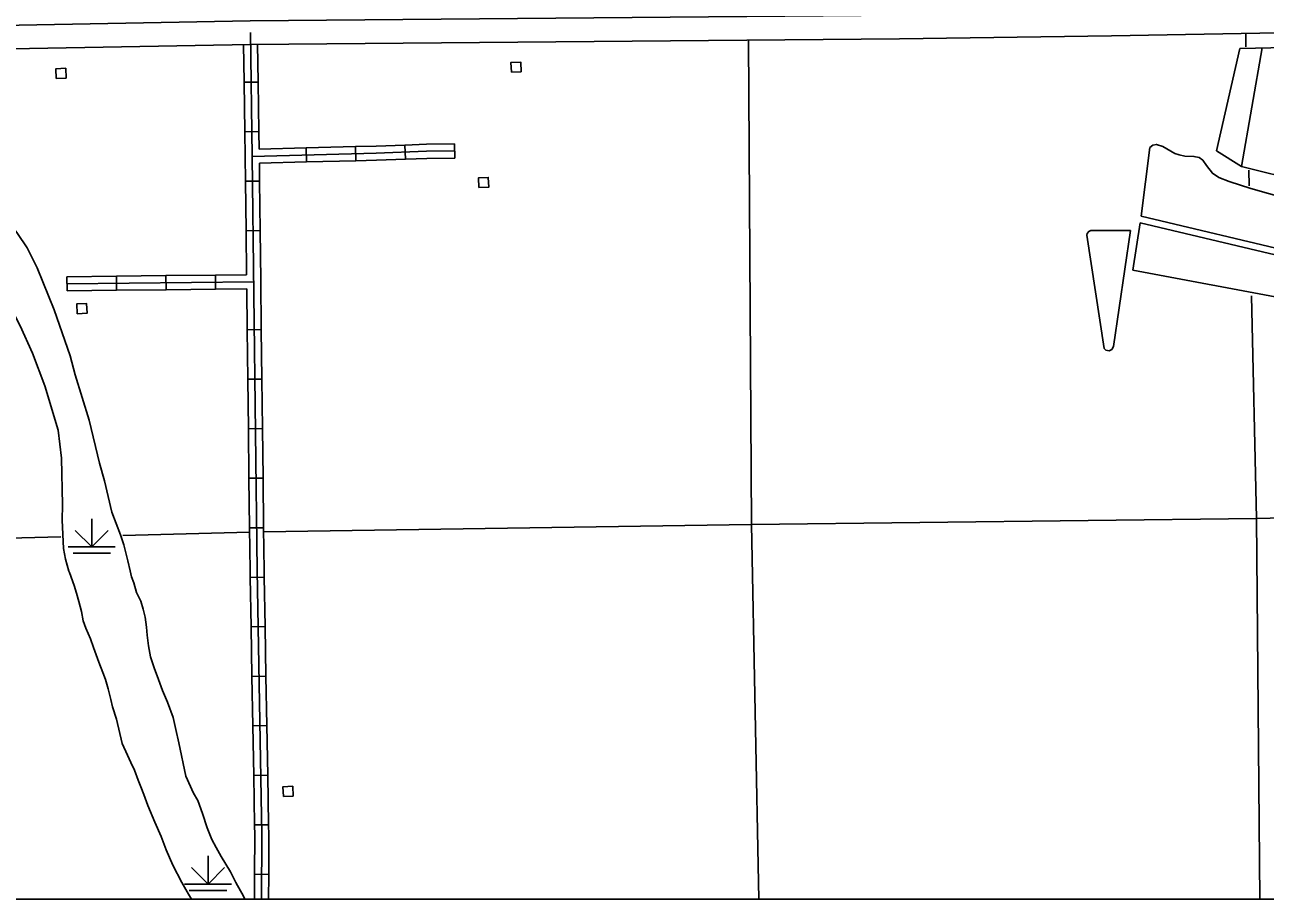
# Model space of a CAD drawing. Extents: x 1084508 to 1142749, y 1057638 to 1093403.
# Drawn here: x 1100641 to 1104795, y 1057640 to 1060567 of the extents above; entities that cross this region are included whole.
import ezdxf

# ---------------------------------------------------------------- set-up
doc = ezdxf.new("R2010")
doc.units = 0
for name, color, linetype in [('DSN_DRFT_Named-Boundary', 7, 'Continuous'), ('Level 10', 7, 'Continuous'), ('Level 32', 7, 'Continuous'), ('Level 35', 7, 'Continuous'), ('Level 44', 7, 'Continuous'), ('Level 47', 7, 'Continuous'), ('Level 5', 7, 'Continuous'), ('Level 56', 7, 'Continuous')]:
    doc.layers.add(name, color=color, linetype=linetype)

msp = doc.modelspace()

# ---------------------------------------------------------------- linework, layer by layer
at = {"layer": 'DSN_DRFT_Named-Boundary'}
msp.add_lwpolyline([(1084507.9, 1057640), (1142749.2, 1057640), (1142749.2, 1093403.4), (1084507.9, 1093403.4)], close=True, dxfattribs=at)
at = {"layer": 'Level 10'}
for points in [[(1105919.4, 1060634.4), (1105777, 1060631.7), (1104899.7, 1060619.8), (1104278.3, 1060607.8), (1103569.6, 1060598.7), (1101396.1, 1060579.7), (1099728.2, 1060548.7), (1098074.7, 1060513.9)], [(1098075.5, 1060435.4), (1099729.8, 1060470.3), (1101397.2, 1060501.2), (1103570.4, 1060520.2), (1104279.5, 1060529.3), (1104901, 1060541.4), (1105778.3, 1060553.3), (1105919.4, 1060556)]]:
    msp.add_lwpolyline(points, dxfattribs=at)
at = {"layer": 'Level 32'}
for p, q in [((1101375.6, 1060374.4), (1101422.7, 1060375.1)), ((1101378.1, 1060208.7), (1101425.2, 1060209.4)), ((1101913.8, 1060164.2), (1101915.5, 1060117.2)), ((1102080.1, 1060167.8), (1102080.6, 1060120.8)), ((1101582.7, 1060154.5), (1101584, 1060107.5)), ((1101748.4, 1060159), (1101749.6, 1060111.9)), ((1101380.3, 1060043), (1101427.4, 1060043.6)), ((1101382.2, 1059877.3), (1101429.3, 1059877.8)), ((1100782.6, 1059676.4), (1100782, 1059723.5)), ((1100948.3, 1059678.2), (1100947.8, 1059725.3)), ((1101114, 1059680), (1101113.5, 1059727.1)), ((1101279.7, 1059681.9), (1101279.2, 1059728.9)), ((1101386, 1059545.9), (1101433.1, 1059546.4)), ((1101388, 1059380.1), (1101435, 1059380.7)), ((1101389.9, 1059214.4), (1101436.9, 1059215)), ((1101391.8, 1059048.7), (1101438.9, 1059049.3)), ((1101393.7, 1058883), (1101440.8, 1058883.5)), ((1101395.7, 1058717.1), (1101442.8, 1058718)), ((1101398.7, 1058551.4), (1101445.8, 1058552.3)), ((1101401.7, 1058385.7), (1101448.7, 1058386.6)), ((1101404.6, 1058220), (1101451.7, 1058220.9)), ((1101407.6, 1058054.3), (1101454.6, 1058055.1)), ((1101410.5, 1057888.6), (1101457.6, 1057889.4)), ((1101410.6, 1057723.4), (1101410.3, 1057640)), ((1101410.6, 1057723.4), (1101457.7, 1057723.2)), ((1101457.7, 1057723.2), (1101457.3, 1057640))]:
    msp.add_line(p, q, dxfattribs=at)
for points in [[(1101396.6, 1060540.4), (1101402.9, 1060126.2), (1101418.9, 1058740.3)], [(1101373.7, 1060500.8), (1101375.6, 1060374.4)], [(1101420.8, 1060501.4), (1101422.7, 1060375.1)], [(1101375.6, 1060374.4), (1101378.1, 1060208.7)], [(1101422.7, 1060375.1), (1101425.2, 1060209.4)], [(1101378.1, 1060208.7), (1101379.4, 1060125.8), (1101380.3, 1060043)], [(1101425.2, 1060209.4), (1101426.1, 1060150.3)], [(1101913.8, 1060164.2), (1101817.2, 1060160.8), (1101748.4, 1060159)], [(1102080.1, 1060167.8), (1101986, 1060166.8), (1101913.8, 1060164.2)], [(1102080.3, 1060144.3), (1101986.5, 1060143.3), (1101817.9, 1060137.3), (1101402.9, 1060126.2)], [(1101582.7, 1060154.5), (1101426.1, 1060150.3)], [(1101748.4, 1060159), (1101582.7, 1060154.5)], [(1102080.6, 1060120.8), (1101987.1, 1060119.7), (1101915.5, 1060117.2)], [(1101584, 1060107.5), (1101426.7, 1060103.2)], [(1101426.7, 1060103.2), (1101427.4, 1060043.6)], [(1101749.6, 1060111.9), (1101584, 1060107.5)], [(1101915.5, 1060117.2), (1101818.7, 1060113.7), (1101749.6, 1060111.9)], [(1101380.3, 1060043), (1101382.2, 1059877.3)], [(1101427.4, 1060043.6), (1101429.3, 1059877.8)], [(1101382.2, 1059877.3), (1101383.9, 1059730.1)], [(1101429.3, 1059877.8), (1101431.2, 1059712.1)], [(1100782, 1059723.5), (1100947.8, 1059725.3)], [(1100782.3, 1059699.9), (1101407.8, 1059706.8)], [(1100947.8, 1059725.3), (1101113.5, 1059727.1)], [(1101113.5, 1059727.1), (1101279.2, 1059728.9)], [(1101279.2, 1059728.9), (1101383.9, 1059730.1)], [(1101431.2, 1059712.1), (1101433.1, 1059546.4)], [(1100782.6, 1059676.4), (1100948.3, 1059678.2)], [(1100948.3, 1059678.2), (1101114, 1059680)], [(1101114, 1059680), (1101279.7, 1059681.9)], [(1101279.7, 1059681.9), (1101384.5, 1059683)], [(1101384.5, 1059683), (1101386, 1059545.9)], [(1101386, 1059545.9), (1101388, 1059380.1)], [(1101433.1, 1059546.4), (1101435, 1059380.7)], [(1101388, 1059380.1), (1101389.9, 1059214.4)], [(1101435, 1059380.7), (1101436.9, 1059215)], [(1101389.9, 1059214.4), (1101391.8, 1059048.7)], [(1101436.9, 1059215), (1101438.9, 1059049.3)], [(1101391.8, 1059048.7), (1101393.7, 1058883)], [(1101438.9, 1059049.3), (1101440.8, 1058883.5)], [(1101393.7, 1058883), (1101395.3, 1058740), (1101395.7, 1058717.1)], [(1101440.8, 1058883.5), (1101442.4, 1058740.7), (1101442.8, 1058718)], [(1101395.7, 1058717.1), (1101398.7, 1058551.4)], [(1101418.9, 1058740.3), (1101434.7, 1057855), (1101433.8, 1057640)], [(1101442.8, 1058718), (1101445.8, 1058552.3)], [(1101398.7, 1058551.4), (1101401.7, 1058385.7)], [(1101445.8, 1058552.3), (1101448.7, 1058386.6)], [(1101401.7, 1058385.7), (1101404.6, 1058220)], [(1101448.7, 1058386.6), (1101451.7, 1058220.9)], [(1101404.6, 1058220), (1101407.6, 1058054.3)], [(1101451.7, 1058220.9), (1101454.6, 1058055.1)], [(1101407.6, 1058054.3), (1101410.5, 1057888.6)], [(1101454.6, 1058055.1), (1101457.6, 1057889.4)], [(1101410.5, 1057888.6), (1101411.1, 1057854.8), (1101410.6, 1057723.4)], [(1101457.6, 1057889.4), (1101458.2, 1057855.1), (1101457.7, 1057723.2)]]:
    msp.add_lwpolyline(points, dxfattribs=at)
at = {"layer": 'Level 35'}
for points in [[(1104710, 1060487.6), (1104969.3, 1060493.5), (1104922.2, 1060040.9), (1104715.8, 1060092.5), (1104631.7, 1060145.3)], [(1104631.7, 1060145.3), (1104710, 1060487.6)], [(1104715.8, 1060092.5), (1104784, 1060489.3)], [(1104896.2, 1059802.9), (1104915.7, 1059970.6), (1104746.4, 1060018.6), (1104673.6, 1060041.7), (1104639.2, 1060056), (1104618.2, 1060069.6), (1104598.6, 1060095.5), (1104586, 1060113.5), (1104573.4, 1060122.4), (1104555.9, 1060126.4), (1104525.8, 1060127.4), (1104506.2, 1060131.3), (1104492.5, 1060135.8), (1104451.4, 1060159.2), (1104430.7, 1060166.2), (1104418.2, 1060163.5), (1104408.8, 1060155.6), (1104379, 1059926.2)], [(1104379, 1059926.2), (1104896.2, 1059802.9)], [(1104214.6, 1059878.6), (1104210.8, 1059878.4), (1104204.1, 1059875), (1104198.4, 1059868.5), (1104197.6, 1059863.1), (1104255.9, 1059482.7), (1104261.4, 1059477.6), (1104272.5, 1059475.2), (1104281.1, 1059479.7), (1104287.2, 1059490.3), (1104343.3, 1059877.9)], [(1104214.6, 1059878.6), (1104343.3, 1059877.9)], [(1104375.8, 1059903.7), (1104893.6, 1059781.1), (1104881.2, 1059646.4), (1104350.9, 1059745.6)], [(1104375.8, 1059903.7), (1104350.9, 1059745.6)]]:
    msp.add_lwpolyline(points, dxfattribs=at)
at = {"layer": 'Level 44'}
for p, q in [((1100865.2, 1058819.1), (1100809.7, 1058874.6)), ((1100865.2, 1058913.2), (1100865.2, 1058819.1)), ((1100865.2, 1058819.1), (1100920.7, 1058874.6)), ((1100786.8, 1058819.1), (1100943.7, 1058819.1)), ((1100802.5, 1058797.7), (1100928, 1058797.7)), ((1101254.7, 1057784.9), (1101254.7, 1057690.7)), ((1101254.7, 1057690.7), (1101199.2, 1057746.2)), ((1101254.7, 1057690.7), (1101310.2, 1057746.2)), ((1101176.3, 1057690.7), (1101333.2, 1057690.7)), ((1101192, 1057669.3), (1101317.5, 1057669.3))]:
    msp.add_line(p, q, dxfattribs=at)
at = {"layer": 'Level 47'}
for points in [[(1100200.5, 1060270.1), (1100316.6, 1060206.5), (1100431.8, 1060115.1), (1100465.1, 1060082.9), (1100529, 1060001.9), (1100558.2, 1059953.1), (1100591.7, 1059901.7), (1100617, 1059867.9), (1100649.3, 1059820.5), (1100682.2, 1059753.6), (1100739.1, 1059612.4), (1100792.8, 1059458.7), (1100810.1, 1059395.6), (1100857.1, 1059243.2), (1100890.9, 1059099.4), (1100908.1, 1059040.7), (1100932.2, 1058935.5), (1100961.9, 1058859.7), (1100972.4, 1058826.2), (1100986.2, 1058772.4), (1100993.5, 1058739.4)], [(1100790.4, 1058733.9), (1100789, 1058737.9), (1100777, 1058777.9), (1100770.8, 1058813.8), (1100765.7, 1058908.5), (1100767.6, 1058960.2), (1100763.8, 1059116.5), (1100752.4, 1059209.4), (1100707.7, 1059358.7), (1100667.2, 1059468), (1100626.1, 1059558.7), (1100577.8, 1059651.6), (1100551.5, 1059696.7), (1100524.1, 1059736.8), (1100490.1, 1059778.4), (1100419.3, 1059859.1), (1100378.5, 1059898.6), (1100289.8, 1059964.4), (1100168.9, 1060036.5), (1100103.7, 1060076)], [(1100790.4, 1058733.9), (1100805.9, 1058689.5), (1100814.7, 1058664.1), (1100822, 1058636.3), (1100830.5, 1058603.2), (1100836.7, 1058571.7), (1100845.2, 1058547.4), (1100860.6, 1058511.1), (1100870.9, 1058482.4), (1100888.8, 1058433.6), (1100902.3, 1058398.8), (1100911.1, 1058375.1), (1100919.8, 1058344.3), (1100928.7, 1058308), (1100934.4, 1058283.7), (1100947.8, 1058242.3), (1100967, 1058161.1), (1100985, 1058122.3), (1100996, 1058097.5), (1101008, 1058071.7), (1101020.5, 1058038.1), (1101029.3, 1058016.4), (1101039.4, 1057990.3), (1101053.3, 1057953.9), (1101076.5, 1057897.6), (1101097.2, 1057849.8), (1101114.8, 1057805.7), (1101136.9, 1057754.4), (1101166.7, 1057695.9), (1101189.1, 1057656.6), (1101199.8, 1057640)], [(1101378.2, 1057640), (1101373.2, 1057650.4), (1101347.4, 1057695.6), (1101329.8, 1057731.5), (1101298.3, 1057782.5), (1101282.4, 1057813.5), (1101267.6, 1057839.8), (1101251.2, 1057878.6), (1101236.3, 1057926.3), (1101221, 1057970.8), (1101206.2, 1057994.9), (1101179.9, 1058052), (1101157, 1058163.6), (1101147, 1058208.5), (1101138, 1058247.6), (1101119.4, 1058299.5), (1101102.3, 1058338.3), (1101088.4, 1058375.3), (1101074.5, 1058413.9), (1101062.5, 1058451.6), (1101054.9, 1058487.9), (1101051.3, 1058524.2), (1101049, 1058550.9), (1101044.6, 1058584.4), (1101037.9, 1058610.3), (1101029.3, 1058638), (1101014.7, 1058666.8), (1101006.3, 1058698.6), (1100998.9, 1058719.5), (1100993.5, 1058739.4)]]:
    msp.add_lwpolyline(points, dxfattribs=at)
at = {"layer": 'Level 5'}
for points in [[(1104729.4, 1060538), (1104730.4, 1060493.2)], [(1103064.2, 1060515.8), (1103074.1, 1058894.5), (1103099.3, 1057640)], [(1104739.5, 1060080.1), (1104740.6, 1060027.9)], [(1104748.7, 1059659.5), (1104765.1, 1058914.7), (1104776.2, 1057640)], [(1101440.9, 1058869.1), (1103074.1, 1058894.5), (1104765.1, 1058914.7), (1106419.6, 1058954.4)], [(1099000.9, 1058820.1), (1099759.1, 1058827.2), (1100762, 1058852.3)], [(1100968.8, 1058857.5), (1101393.9, 1058868.2)]]:
    msp.add_lwpolyline(points, dxfattribs=at)
at = {"layer": 'Level 56'}
for points in [[(1100746.6, 1060387), (1100745.3, 1060419.6), (1100778, 1060421), (1100779.4, 1060388.3)], [(1102270.3, 1060408.1), (1102269, 1060440.7), (1102301.7, 1060442.1), (1102303.1, 1060409.4)], [(1102161.7, 1060021.8), (1102160.3, 1060054.4), (1102193.1, 1060055.8), (1102194.4, 1060023.1)], [(1100816.7, 1059599.8), (1100815.3, 1059632.4), (1100848.1, 1059633.7), (1100849.4, 1059601.1)], [(1101506.8, 1057984), (1101505.6, 1058016.6), (1101538.3, 1058017.8), (1101539.6, 1057985.2)]]:
    msp.add_lwpolyline(points, close=True, dxfattribs=at)

doc.saveas('drawing.dxf')
